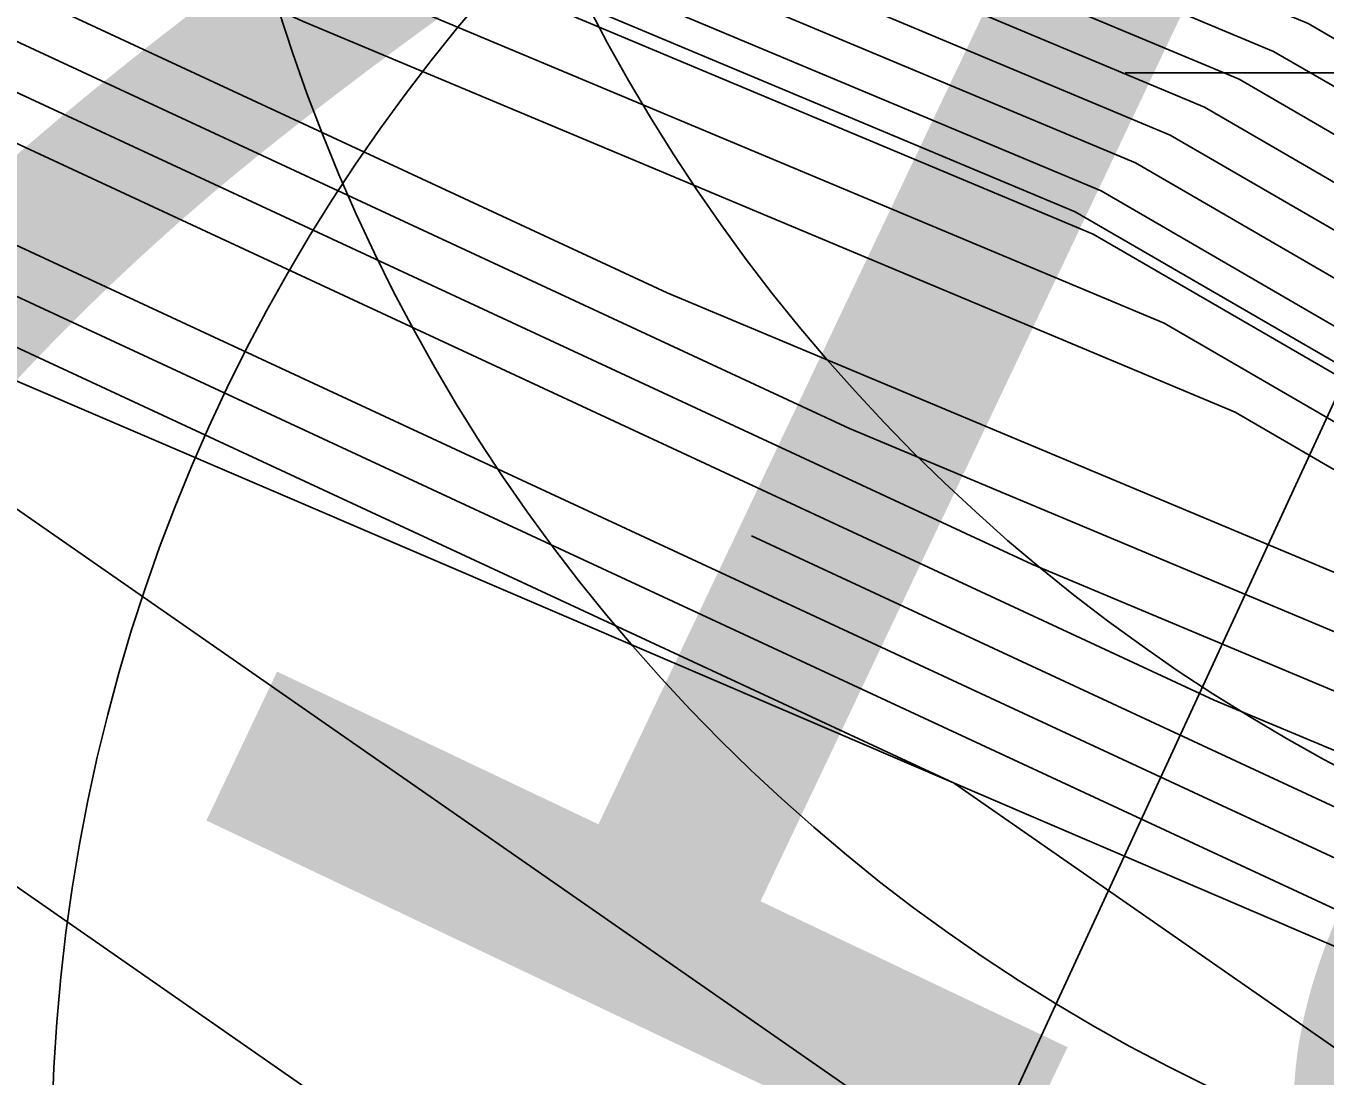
# Model space of a CAD drawing. Extents: x 2531902 to 2533249, y 715219 to 716099.
# Drawn here: x 2532883.448 to 2532885.159, y 715645.233 to 715646.616 of the extents above; entities that cross this region are included whole.
import ezdxf

# ---------------------------------------------------------------- set-up
doc = ezdxf.new("R2010")
doc.units = 0
for name, color, linetype in [('DTM Contours Major', 7, 'Continuous'), ('DTM Contours Major Text', 7, 'Continuous'), ('DTM Contours Minor', 7, 'Continuous'), ('Exist DTM Breakline Cogo Point CELL', 7, 'Continuous'), ('Exist DTM Breakline Underwater', 7, 'Continuous'), ('Exist DTM Breakline Underwater Cogo Point CELL', 7, 'Continuous'), ('Exist Hydro Stream or Body of Water', 7, 'Continuous'), ('Exist Structure Major Bridge WW Cogo Point CELL', 7, 'Continuous'), ('Exist Structure Major Deck Tunnel Box Culvert', 7, 'Continuous')]:
    doc.layers.add(name, color=color, linetype=linetype)

msp = doc.modelspace()

# ---------------------------------------------------------------- linework, layer by layer
at = {"layer": 'DTM Contours Major'}
for points in [[(2532935.3176, 715616.3172), (2532930.0827, 715618.0274), (2532927.6375, 715618.8723), (2532926.2537, 715619.6241), (2532908.7337, 715630.0977), (2532908.1474, 715630.4481), (2532906.8964, 715631.0438), (2532905.3404, 715631.9663), (2532903.2594, 715633.2486), (2532888.565, 715641.3132), (2532886.3941, 715643.4201), (2532885.4621, 715644.0742), (2532880.9335, 715647.2216), (2532872.345, 715651.2133), (2532867.394, 715653.5144), (2532866.4281, 715654.0874), (2532865.9364, 715654.2202), (2532865.4424, 715654.3991), (2532863.359, 715656.7809), (2532859.1896, 715655.3276), (2532846.8051, 715653.72)], [(2532870.7414, 715652.9668), (2532882.7923, 715647.3658), (2532882.8535, 715647.3363), (2532883.2247, 715647.157), (2532883.4254, 715647.06), (2532883.4555, 715647.0455), (2532884.9098, 715646.436), (2532885.8909, 715645.867), (2532886.5042, 715645.5533), (2532886.6564, 715645.4755), (2532889.601, 715644.2076), (2532889.7122, 715644.2374), (2532889.9538, 715644.3021), (2532891.4199, 715644.1575), (2532891.6837, 715644.5162), (2532892.095, 715644.0908), (2532892.2403, 715644.0032), (2532892.4486, 715643.8775), (2532895.3276, 715642.1035), (2532902.2463, 715638.0014), (2532907.1023, 715635.1222)], [(2532871.8617, 715652.7835), (2532881.4224, 715648.3399), (2532881.6583, 715648.2259), (2532883.0904, 715647.5343), (2532883.8645, 715647.1604), (2532883.9804, 715647.1044), (2532885.137, 715646.6197), (2532885.9173, 715646.1672), (2532886.405, 715645.9177), (2532886.9918, 715645.6175), (2532889.3382, 715644.6072), (2532889.7672, 715644.7222), (2532889.9595, 715644.7738), (2532891.1273, 715644.6586), (2532892.1446, 715646.0421), (2532892.535, 715645.6384), (2532892.643, 715645.6973), (2532893.2987, 715645.4196), (2532895.0805, 715646.5558), (2532895.4249, 715646.1911), (2532902.3773, 715642.7951), (2532908.3769, 715637.476), (2532914.6282, 715634.3631)], [(2532884.4035, 715645.9447), (2532885.2535, 715645.5497), (2532885.6026, 715645.4033), (2532885.8382, 715645.2668), (2532885.9854, 715645.1914), (2532886.6919, 715644.8872), (2532887.5132, 715644.5336), (2532889.3839, 715642.718), (2532895.3664, 715639.4347), (2532902.0028, 715635.3454), (2532906.965, 715632.4033), (2532910.9547, 715630.5036), (2532912.8245, 715629.3859), (2532923.7332, 715622.8646), (2532928.329, 715620.3677), (2532936.4501, 715617.5614), (2532951.2527, 715612.7256), (2532953.9613, 715611.8408), (2532954.1598, 715611.7759), (2532955.2448, 715611.4215), (2532967.3287, 715606.7074), (2532973.9831, 715602.802)]]:
    msp.add_lwpolyline(points, dxfattribs=at)
at = {"layer": 'DTM Contours Minor'}
for points in [[(2532827.0676, 715654.7273), (2532846.647, 715657.3953), (2532848.7567, 715657.6691), (2532849.1287, 715657.7174), (2532859.8845, 715661.4664), (2532865.2589, 715655.3223), (2532866.5333, 715654.8608), (2532867.8018, 715654.5183), (2532870.2935, 715653.04), (2532883.0656, 715647.1039), (2532883.3318, 715646.9802), (2532884.8537, 715646.3424), (2532885.8803, 715645.747), (2532886.5222, 715645.4187), (2532889.6021, 715644.0925), (2532889.7062, 715644.0477), (2532889.9515, 715644.1135), (2532891.4405, 715643.9665), (2532891.6864, 715643.8181), (2532896.1558, 715641.0642), (2532896.6626, 715640.7519), (2532907.0749, 715634.5784)], [(2532827.5946, 715654.5187), (2532846.0535, 715657.034), (2532848.0425, 715657.2922), (2532849.9027, 715657.5336), (2532860.1518, 715661.106), (2532865.2731, 715655.2513), (2532866.4874, 715654.8115), (2532867.6961, 715654.4852), (2532870.0705, 715653.0765), (2532882.2409, 715647.42), (2532883.572, 715646.8014), (2532884.9473, 715646.225), (2532885.8751, 715645.6869), (2532886.4551, 715645.3903), (2532889.2383, 715644.1919), (2532889.7587, 715643.9678), (2532889.9503, 715644.0191), (2532891.1133, 715643.9044), (2532891.3054, 715643.7885), (2532894.796, 715641.6376), (2532897.3301, 715640.076), (2532907.0611, 715634.3065)], [(2532828.1216, 715654.31), (2532845.4601, 715656.6726), (2532847.3283, 715656.9152), (2532850.6766, 715657.3498), (2532860.419, 715660.7456), (2532865.2872, 715655.1803), (2532866.4414, 715654.7622), (2532867.5905, 715654.452), (2532869.8475, 715653.113), (2532881.4163, 715647.7361), (2532883.8122, 715646.6226), (2532885.0409, 715646.1076), (2532885.8698, 715645.6269), (2532886.388, 715645.3619), (2532888.8745, 715644.2912), (2532889.8113, 715643.8878), (2532889.9492, 715643.9248), (2532890.786, 715643.8422), (2532890.9243, 715643.7588), (2532893.4362, 715642.211), (2532897.9977, 715639.4002), (2532907.0474, 715634.0346)], [(2532829.1756, 715653.8927), (2532844.2731, 715655.95), (2532845.9, 715656.1612), (2532852.2244, 715656.9821), (2532860.9536, 715660.0247), (2532865.3154, 715655.0382), (2532866.3496, 715654.6637), (2532867.3791, 715654.3857), (2532869.4014, 715653.186), (2532879.767, 715648.3683), (2532884.2927, 715646.2649), (2532885.2282, 715645.8729), (2532885.8593, 715645.5069), (2532886.2538, 715645.3051), (2532888.147, 715644.4899), (2532889.9164, 715643.728), (2532889.9469, 715643.7361), (2532890.1316, 715643.7179), (2532890.1621, 715643.6995), (2532890.7165, 715643.3579), (2532899.3327, 715638.0486), (2532907.0199, 715633.4908)], [(2532829.7026, 715653.6841), (2532843.6797, 715655.5887), (2532845.1858, 715655.7842), (2532852.9983, 715656.7983), (2532861.2208, 715659.6643), (2532865.3295, 715654.9672), (2532866.3037, 715654.6144), (2532867.2735, 715654.3526), (2532869.1783, 715653.2225), (2532878.9423, 715648.6845), (2532884.5329, 715646.0861), (2532885.3218, 715645.7555), (2532885.854, 715645.4468), (2532886.1867, 715645.2767), (2532887.7832, 715644.5892), (2532889.639, 715643.7901), (2532889.8752, 715643.5609), (2532890.6305, 715643.1464), (2532900.0002, 715637.3728), (2532907.0062, 715633.219)], [(2532830.2296, 715653.4754), (2532843.0862, 715655.2273), (2532844.4716, 715655.4072), (2532853.7722, 715656.6144), (2532861.4881, 715659.3039), (2532865.3436, 715654.8962), (2532866.2578, 715654.5651), (2532867.1678, 715654.3194), (2532868.9553, 715653.259), (2532878.1176, 715649.0006), (2532884.7731, 715645.9073), (2532885.4154, 715645.6381), (2532885.8487, 715645.3868), (2532886.1196, 715645.2483), (2532887.4195, 715644.6885), (2532888.9304, 715644.038), (2532889.7114, 715643.2799), (2532892.2091, 715641.9091), (2532900.6677, 715636.697)], [(2532842.4928, 715654.866), (2532843.7574, 715655.0302), (2532854.5461, 715656.4306), (2532861.7554, 715658.9434), (2532865.3577, 715654.8252), (2532866.2119, 715654.5158), (2532867.0621, 715654.2863), (2532868.7323, 715653.2955), (2532877.293, 715649.3167), (2532885.0133, 715645.7285), (2532885.509, 715645.5207), (2532885.8434, 715645.3268), (2532886.0525, 715645.2199), (2532887.0557, 715644.7879), (2532888.2218, 715644.2858), (2532889.5476, 715642.999), (2532893.7878, 715640.6719), (2532901.3353, 715636.0212)], [(2532842.329, 715654.2762), (2532856.094, 715656.0629), (2532862.2899, 715658.2226), (2532865.3859, 715654.6832), (2532866.12, 715654.4173), (2532866.8508, 715654.22), (2532868.2862, 715653.3684), (2532875.6437, 715649.9489), (2532885.4937, 715645.3708), (2532885.6963, 715645.286), (2532885.8329, 715645.2067), (2532885.9183, 715645.163), (2532886.3281, 715644.9866), (2532886.8046, 715644.7814), (2532889.2201, 715642.4371), (2532896.945, 715638.1975), (2532902.6703, 715634.6696)], [(2532841.6148, 715653.8992), (2532856.8679, 715655.8791), (2532862.5572, 715657.8621), (2532865.4, 715654.6122), (2532866.0741, 715654.368), (2532866.7451, 715654.1869), (2532868.0631, 715653.4049), (2532874.819, 715650.265), (2532885.734, 715645.192), (2532885.7899, 715645.1686), (2532885.8276, 715645.1467), (2532885.8512, 715645.1346), (2532885.9644, 715645.0859), (2532886.0959, 715645.0293), (2532889.0563, 715642.1561), (2532898.5236, 715636.9603), (2532903.3378, 715633.9938)], [(2532900.1022, 715635.723), (2532888.8925, 715641.8751), (2532885.9599, 715644.7214), (2532885.7397, 715644.8759), (2532884.6701, 715645.6193), (2532873.9944, 715650.5811), (2532867.8401, 715653.4414), (2532866.6394, 715654.1537), (2532866.0282, 715654.3187), (2532865.4142, 715654.5411), (2532862.8245, 715657.5017), (2532857.6418, 715655.6952), (2532840.9006, 715653.5222), (2532840.1189, 715653.4207), (2532832.8646, 715652.4322), (2532831.7418, 715652.0044), (2532814.2926, 715645.3547), (2532813.4666, 715645.1717), (2532813.4517, 715645.1675), (2532803.3183, 715642.3147), (2532803.0056, 715642.2526), (2532802.2378, 715642.0316), (2532782.0867, 715634.737)], [(2532901.6808, 715634.4858), (2532888.7287, 715641.5942), (2532886.177, 715644.0708), (2532885.6009, 715644.475), (2532882.8018, 715646.4205), (2532873.1697, 715650.8972), (2532867.617, 715653.4779), (2532866.5338, 715654.1206), (2532865.9823, 715654.2695), (2532865.4283, 715654.4701), (2532863.0917, 715657.1413), (2532858.4157, 715655.5114), (2532840.1864, 715653.1452), (2532839.5255, 715653.0594), (2532833.3916, 715652.2236), (2532832.4422, 715651.8618), (2532815.4117, 715645.3716), (2532814.8004, 715642.7346), (2532809.5683, 715640.2335), (2532811.2221, 715636.8574)], [(2532870.5173, 715653.0034), (2532883.0663, 715647.171), (2532883.0925, 715647.1583), (2532883.2516, 715647.0815), (2532883.3376, 715647.0399), (2532883.3505, 715647.0337), (2532884.8644, 715646.3993), (2532885.8856, 715645.807), (2532886.5241, 715645.4804), (2532886.5893, 715645.4471), (2532889.6536, 715644.1276), (2532889.7013, 715644.1404), (2532889.9526, 715644.2078), (2532891.4784, 715644.0572), (2532891.5915, 715644.211), (2532891.7678, 715644.0287), (2532891.9782, 715643.9017), (2532892.0675, 715643.8478), (2532895.9951, 715641.4277), (2532898.9602, 715639.6696), (2532907.0886, 715634.8503)], [(2532870.9654, 715652.9301), (2532882.5183, 715647.5606), (2532882.6144, 715647.5142), (2532883.1979, 715647.2324), (2532883.5133, 715647.0801), (2532883.5605, 715647.0573), (2532884.9552, 715646.4728), (2532885.8962, 715645.9271), (2532886.4844, 715645.6262), (2532886.7235, 715645.5039), (2532889.5485, 715644.2875), (2532889.7232, 715644.3343), (2532889.9549, 715644.3965), (2532891.3614, 715644.2577), (2532891.7759, 715644.8213), (2532892.4222, 715644.153), (2532892.5023, 715644.1047), (2532892.8297, 715643.9071), (2532894.6601, 715642.7793), (2532905.5323, 715636.3331)], [(2532871.1895, 715652.8934), (2532882.2443, 715647.7555), (2532882.3754, 715647.6921), (2532883.171, 715647.3079), (2532883.6011, 715647.1002), (2532883.6654, 715647.0691), (2532885.0007, 715646.5095), (2532885.9014, 715645.9871), (2532886.4646, 715645.6991), (2532886.7905, 715645.5323), (2532889.4959, 715644.3674), (2532889.7342, 715644.4313), (2532889.9561, 715644.4908), (2532891.3029, 715644.3579), (2532891.868, 715645.1265), (2532892.7495, 715644.2152), (2532892.7643, 715644.2062), (2532893.2108, 715643.9368), (2532893.9925, 715643.4551), (2532901.5484, 715638.9752), (2532906.4263, 715636.5925)], [(2532871.4135, 715652.8568), (2532881.9704, 715647.9503), (2532882.1364, 715647.8701), (2532883.1441, 715647.3833), (2532883.6889, 715647.1202), (2532883.7704, 715647.0809), (2532885.0461, 715646.5462), (2532885.9067, 715646.0471), (2532886.4447, 715645.7719), (2532886.8576, 715645.5607), (2532889.4433, 715644.4473), (2532889.7452, 715644.5283), (2532889.9572, 715644.5851), (2532891.2444, 715644.4581), (2532891.9602, 715645.4317), (2532892.7434, 715644.6219), (2532892.96, 715644.74), (2532893.0111, 715644.7184), (2532893.1499, 715644.8069), (2532893.7128, 715644.2109), (2532905.0766, 715638.6601), (2532907.6635, 715636.3666)], [(2532871.6376, 715652.8201), (2532881.6964, 715648.1451), (2532881.8974, 715648.048), (2532883.1173, 715647.4588), (2532883.7767, 715647.1403), (2532883.8754, 715647.0926), (2532885.0915, 715646.583), (2532885.912, 715646.1071), (2532886.4249, 715645.8448), (2532886.9247, 715645.5891), (2532889.3908, 715644.5273), (2532889.7562, 715644.6252), (2532889.9584, 715644.6795), (2532891.1858, 715644.5583), (2532892.0524, 715645.7369), (2532892.6392, 715645.1302), (2532892.8015, 715645.2186), (2532893.1549, 715645.069), (2532894.1152, 715645.6813), (2532894.5688, 715645.201), (2532903.7269, 715640.7276), (2532908.0202, 715636.9213), (2532915.6454, 715633.1242)]]:
    msp.add_lwpolyline(points, dxfattribs=at)
at = {"layer": 'Exist DTM Breakline Cogo Point CELL'}
msp.add_circle((2532886.2752, 715647.7113), 2.344, dxfattribs=at)
at = {"layer": 'Exist DTM Breakline Underwater'}
msp.add_lwpolyline([(2532646.7482, 715755.1818), (2532668.6763, 715717.1473), (2532677.2406, 715702.5672), (2532689.842, 715666.5819), (2532701.7228, 715652.9237), (2532713.1344, 715647.1545), (2532737.5903, 715643.2526), (2532756.1758, 715636.4567), (2532783.4058, 715639.4519), (2532803.2542, 715642.1708), (2532813.8014, 715644.931), (2532836.2766, 715651.0813), (2532865.5585, 715653.8147), (2532885.8256, 715645.1238), (2532889.9462, 715643.6827), (2532906.865, 715630.4228), (2532927.3396, 715618.2281), (2532957.9646, 715607.7292), (2532978.5658, 715598.5711), (2533001.091, 715586.5679), (2533028.1903, 715572.8211)], dxfattribs=at)
at = {"layer": 'Exist DTM Breakline Underwater Cogo Point CELL'}
msp.add_circle((2532885.8256, 715645.1238), 2.344, dxfattribs=at)
at = {"layer": 'Exist Hydro Stream or Body of Water'}
msp.add_lwpolyline([(2532790.1155, 715646.4953), (2532806.64, 715649.7746), (2532806.9437, 715649.8601), (2532823.8623, 715653.6082), (2532826.9358, 715654.7795), (2532846.7953, 715657.4856), (2532848.9353, 715657.7634), (2532859.8177, 715661.5565), (2532865.2554, 715655.3401), (2532866.5447, 715654.8731), (2532867.8282, 715654.5266), (2532870.3493, 715653.0309), (2532883.2718, 715647.0249), (2532884.8303, 715646.3718), (2532885.8817, 715645.762), (2532886.5389, 715645.4258), (2532889.693, 715644.0677), (2532889.9518, 715644.137), (2532891.5223, 715643.9821), (2532891.7817, 715643.8256), (2532896.4957, 715640.9208), (2532907.0783, 715634.6464)], dxfattribs=at)
at = {"layer": 'Exist Structure Major Bridge WW Cogo Point CELL'}
msp.add_lwpolyline([(2532884.8962, 715646.5546), (2532890.8962, 715646.5546), (2532887.8962, 715646.5546), (2532887.8962, 715649.5546), (2532887.8962, 715643.5546)], dxfattribs=at)
msp.add_circle((2532886.0197, 715647.3333), 2.344, dxfattribs=at)
at = {"layer": 'Exist Structure Major Deck Tunnel Box Culvert'}
msp.add_lwpolyline([(2532885.805, 715647.4942), (2532867.8116, 715655.9986), (2532853.1015, 715623.6818), (2532870.9792, 715615.3803), (2532885.805, 715647.4942)], dxfattribs=at)

# ---------------------------------------------------------------- texts
at = {"layer": 'DTM Contours Major Text'}
for s, rotation, p in [('17', 335.0723, (2532880.9902, 715646.4284)), ('18', 334.5936, (2532883.5014, 715645.6572))]:
    msp.add_text(s, height=2, rotation=rotation, dxfattribs=at).set_placement(p)

doc.saveas('drawing.dxf')
